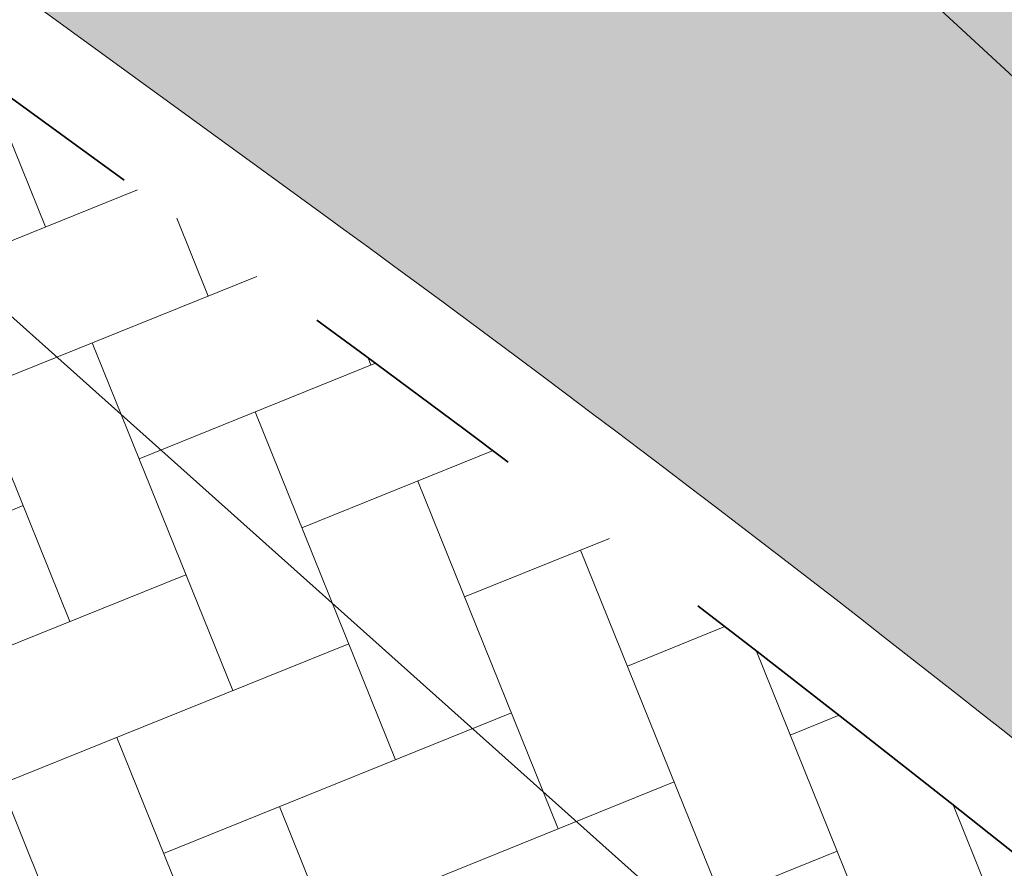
# Model space of a CAD drawing. Header units: metres. Extents: x 163543 to 168130, y 402678 to 405437.
# Tile 925 of 1056: x 165510.48 to 165512.13, y 403949.39 to 403950.82. Entities that reach past the tile are written whole.
import ezdxf

# ---------------------------------------------------------------- set-up
doc = ezdxf.new("R2010")
doc.units = ezdxf.units.M
doc.linetypes.add('X-CA190022.004-UO-DWM_Snelfietsroute$0$VH-TROTTOIRBAND_130-150', pattern=[15, 5, -2, 2, -2, 2, -2])
for name, color, linetype, lineweight in [('X-CA190022.004-UO-ARC_Arcering$0$N-WE-VH-VERHARDING_BETONSTRAATSTEEN-A-200', 252, 'Continuous', 18), ('X-CA190022.004-UO-BGT_Ondergrond$0$GE_316_WGDFietspad_Vlak_GEM', 253, 'Continuous', 9), ('X-CA190022.004-UO-BGT_Ondergrond$0$GE_317_WGDVoetpad_Vlak_GEM', 253, 'Continuous', 9), ('X-CA190022.004-UO-DWM_Snelfietsroute$0$N-WE-VH-KANTOPSLUITING_ACHTERKANTBAND-G', 7, 'Continuous', 9), ('X-CA190022.004-UO-DWM_Snelfietsroute$0$N-WE-VH-KANTOPSLUITING_TROTTOIRBAND_130 150-G', 124, 'X-CA190022.004-UO-DWM_Snelfietsroute$0$VH-TROTTOIRBAND_130-150', 35), ('X-CA190022.004-UO-KAD_Percelen$0$B-WE-KG-GRENS_PERCEEL-GV', 150, 'Continuous', 9)]:
    doc.layers.add(name, color=color, linetype=linetype, lineweight=lineweight)
doc.layers.add('X-CA190022.004-UO-ARC_Arcering$0$N-WE-VH-VERHARDING_TEGEL-A-200 60MM TEGEL', color=252, linetype='Continuous', lineweight=18, transparency=0.5)

msp = doc.modelspace()

# ---------------------------------------------------------------- hatches: boundary and pattern name
at = {"layer": 'X-CA190022.004-UO-ARC_Arcering$0$N-WE-VH-VERHARDING_BETONSTRAATSTEEN-A-200'}
h = msp.add_hatch(dxfattribs=at)
h.set_pattern_fill('AVH-BSS_KEIFORMAAT_KEPER', color=256, scale=2, angle=292, pattern_type=2)
h.set_pattern_definition([(292, (0, 0), (0.27337599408, -0.11604122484), [0.63, -0.21]), (202, (0.38942, 0.15733), (0.27337599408, -0.11604122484), [0.63, -0.21])])
h.paths.add_polyline_path([(165512.9665, 403948.7405, 0.01887), (165510.8907, 403950.3731), (165509.5577, 403951.3424, -0.024626), (165506.8741, 403953.5036), (165502.2074, 403948.2453, -0.024924), (165504.7037, 403945.8104), (165505.7667, 403944.6648, 0.019423), (165507.6915, 403942.7455), (165509.6688, 403944.9946, -1), (165510.9919, 403946.4944)])
at = {"layer": 'X-CA190022.004-UO-ARC_Arcering$0$N-WE-VH-VERHARDING_TEGEL-A-200 60MM TEGEL', "ltscale": 0.5}
h = msp.add_hatch(color=256, dxfattribs=at)
h.dxf.hatch_style = 1
h.paths.add_polyline_path([(165512.564, 403950.833), (165508.0822, 403954.8648), (165506.9737, 403953.6157, 0.024628), (165509.6459, 403951.4637), (165510.9789, 403950.4944, -0.023547), (165513.5605, 403948.4246), (165513.635, 403948.3589), (165514.388, 403947.6946), (165514.4192, 403947.7338), (165515.1201, 403947.1154, 0.222875), (165517.4027, 403946.4484)])

# ---------------------------------------------------------------- linework, layer by layer
at = {"layer": 'X-CA190022.004-UO-BGT_Ondergrond$0$GE_316_WGDFietspad_Vlak_GEM', "flags": 128}
msp.add_lwpolyline([(165476.14, 403980.809), (165490.698, 403967.836), (165501.376, 403958.436), (165512.64, 403948.372), (165511.755, 403947.369), (165503.146, 403954.964), (165489.952, 403966.654), (165481.989, 403973.676), (165475.679, 403979.24)], dxfattribs=at)
at = {"layer": 'X-CA190022.004-UO-BGT_Ondergrond$0$GE_317_WGDVoetpad_Vlak_GEM', "flags": 128}
msp.add_lwpolyline([(165513.934, 403947.223), (165512.64, 403948.372), (165501.376, 403958.436), (165490.698, 403967.836), (165476.14, 403980.809)], dxfattribs=at)
at = {"layer": 'X-CA190022.004-UO-DWM_Snelfietsroute$0$N-WE-VH-KANTOPSLUITING_ACHTERKANTBAND-G', "ltscale": 0.2, "flags": 128}
msp.add_lwpolyline([(165506.9738, 403953.6156, 0.024626), (165509.6459, 403951.4637), (165510.9789, 403950.4944, -0.023547), (165513.5605, 403948.4246), (165513.635, 403948.3589)], format="xyb", dxfattribs=at)
at = {"layer": 'X-CA190022.004-UO-DWM_Snelfietsroute$0$N-WE-VH-KANTOPSLUITING_TROTTOIRBAND_130 150-G', "ltscale": 0.2, "flags": 128}
msp.add_lwpolyline([(165506.8741, 403953.5036, 0.024626), (165509.5577, 403951.3424), (165510.8907, 403950.3731, -0.023547), (165513.4613, 403948.3121), (165513.5358, 403948.2464)], format="xyb", dxfattribs=at)
at = {"layer": 'X-CA190022.004-UO-KAD_Percelen$0$B-WE-KG-GRENS_PERCEEL-GV', "flags": 128}
for points in [[(165523.606, 403940.115), (165516.49, 403946.7), (165508.07, 403954.49), (165478.67, 403980.52), (165474.61, 403984.58), (165470.55, 403988.64), (165461.44, 403999.01), (165459.3, 404001.44), (165458.55, 404002.86), (165453.69, 404012.13), (165455.57, 404015.48), (165434.7, 404063.86)], [(165641.99, 404044.65), (165623.44, 404035.76), (165623.39, 404035.67), (165586.71, 404017.97), (165584.89, 404017.13), (165562.25, 404006.65), (165555.23, 404003.44), (165540.98, 403995.15), (165524.45, 403985.52), (165518.3, 403973.85), (165508.07, 403954.49), (165516.49, 403946.7), (165517, 403947.26), (165536.1, 403968.17), (165569.64, 403990.51), (165675.73, 404041.52)]]:
    msp.add_lwpolyline(points, dxfattribs=at)

doc.saveas('drawing.dxf')
